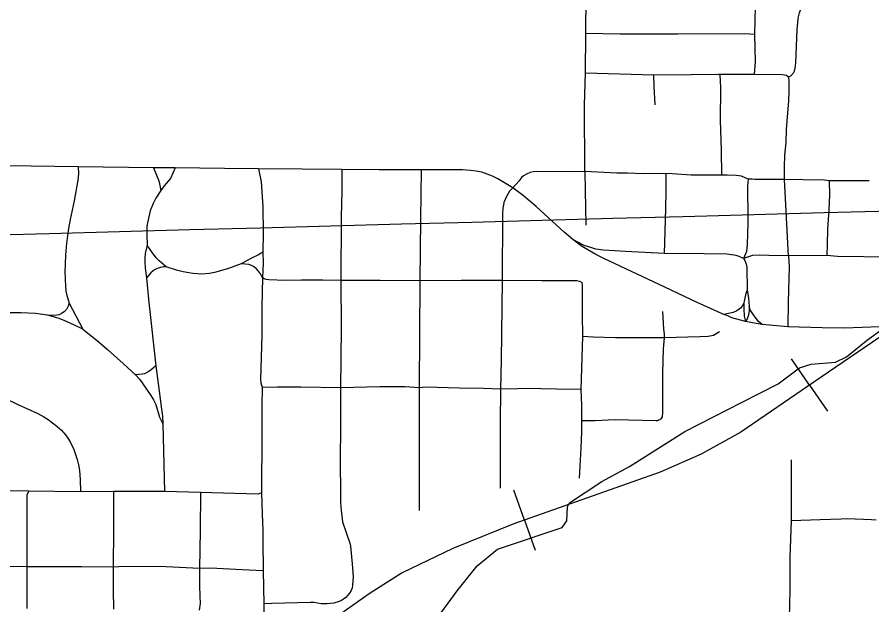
# Model space of a CAD drawing. Extents: x -19 to 366, y -4 to 359.
# Drawn here: x 153.368 to 154.041, y 191.281 to 191.744 of the extents above; entities that cross this region are included whole.
import ezdxf

# ---------------------------------------------------------------- set-up
doc = ezdxf.new("R2010")
doc.units = 0
for name, color, linetype in [('R_Striping', 7, 'Continuous'), ('R_Temp Easement', 7, 'Continuous'), ('R_Water Annot', 7, 'Continuous'), ('Sheet Fence', 7, 'Continuous')]:
    doc.layers.add(name, color=color, linetype=linetype)

msp = doc.modelspace()

# ---------------------------------------------------------------- linework, layer by layer
at = {"layer": 'R_Striping'}
for points in [[(153.97564, 191.69683), (153.97756, 191.69766), (153.97987, 191.70027), (153.98033, 191.7015), (153.98083, 191.70385), (153.98126, 191.70789), (153.98246, 191.73427), (153.98285, 191.73936), (153.98335, 191.74326), (153.98427, 191.74729), (153.98634, 191.75325), (153.9869, 191.75509), (153.98966, 191.76416), (153.99019, 191.76642), (153.99061, 191.76972), (153.99066, 191.77528), (153.99046, 191.7794), (153.98968, 191.79277)], [(153.81582, 191.73113), (153.81603, 191.76044)], [(153.94913, 191.73043), (153.94947, 191.75247), (153.94918, 191.75877), (153.94873, 191.76032), (153.94833, 191.76106)], [(153.81552, 191.69982), (153.81582, 191.73113)], [(153.94913, 191.73043), (153.9413, 191.73083), (153.88824, 191.73053), (153.87831, 191.73052), (153.84274, 191.73051), (153.81582, 191.73113)], [(153.9488, 191.6987), (153.94947, 191.70891), (153.94913, 191.73043)], [(153.81514, 191.62239), (153.81489, 191.67497), (153.81552, 191.69982)], [(153.86952, 191.69825), (153.81552, 191.69982)], [(153.9488, 191.6987), (153.94475, 191.69875), (153.92164, 191.6987)], [(153.92164, 191.6987), (153.92033, 191.69869), (153.89878, 191.69862), (153.86952, 191.69825)], [(153.87048, 191.67482), (153.86971, 191.68971), (153.86952, 191.69825)], [(153.9231, 191.61949), (153.92277, 191.63923), (153.92208, 191.66253), (153.92228, 191.68832), (153.92164, 191.6987)], [(153.97564, 191.69683), (153.97404, 191.69798), (153.97095, 191.69844), (153.9488, 191.6987)], [(153.97233, 191.61597), (153.97251, 191.62094), (153.97242, 191.62969), (153.97261, 191.63125), (153.97272, 191.63284), (153.97275, 191.63444), (153.97272, 191.63527), (153.97378, 191.6452), (153.97411, 191.65558), (153.97509, 191.66852), (153.97576, 191.67787), (153.97605, 191.68552), (153.97616, 191.69058), (153.97607, 191.69452), (153.97564, 191.69683)], [(153.41577, 191.62608), (153.34131, 191.62701)], [(153.41577, 191.62608), (153.41582, 191.62055), (153.41528, 191.61562), (153.41238, 191.5992), (153.40937, 191.58441), (153.40815, 191.57744), (153.40653, 191.56599), (153.40566, 191.55633), (153.4053, 191.54951), (153.40529, 191.54822), (153.40522, 191.54409), (153.40528, 191.53735), (153.40558, 191.53197), (153.40596, 191.52797), (153.40638, 191.52579), (153.40847, 191.51869)], [(153.47498, 191.62533), (153.41577, 191.62608)], [(153.47498, 191.62533), (153.47922, 191.61509), (153.47988, 191.61258), (153.48072, 191.60744)], [(153.49215, 191.62514), (153.47498, 191.62533)], [(153.49215, 191.62514), (153.48836, 191.61676), (153.48336, 191.61118), (153.48072, 191.60744)], [(153.53103, 191.62471), (153.49215, 191.62514)], [(153.55792, 191.62446), (153.53103, 191.62471)], [(153.55792, 191.62446), (153.55989, 191.61416), (153.56114, 191.59446), (153.56161, 191.57405), (153.56126, 191.55885)], [(153.59233, 191.62414), (153.55792, 191.62446)], [(153.62359, 191.62385), (153.59233, 191.62414)], [(153.62359, 191.62385), (153.62352, 191.60705), (153.62292, 191.58673), (153.62274, 191.53649)], [(153.65294, 191.6238), (153.62359, 191.62385)], [(153.68602, 191.62375), (153.65294, 191.6238)], [(153.68602, 191.62375), (153.68548, 191.58476), (153.68504, 191.53633)], [(153.71852, 191.62363), (153.68602, 191.62375)], [(153.75821, 191.60957), (153.75042, 191.61433), (153.74644, 191.61655), (153.74233, 191.61856), (153.73813, 191.62035), (153.73385, 191.62191), (153.72947, 191.62266), (153.72502, 191.62321), (153.71852, 191.62363)], [(153.76963, 191.62049), (153.76683, 191.61905), (153.76516, 191.61772), (153.76342, 191.61511), (153.75821, 191.60957)], [(153.81514, 191.62239), (153.80293, 191.62211), (153.77685, 191.62228), (153.77427, 191.62205), (153.77189, 191.62152), (153.76963, 191.62049)], [(153.81514, 191.62239), (153.81532, 191.60766), (153.81586, 191.58016)], [(153.84877, 191.62094), (153.84026, 191.62115), (153.81514, 191.62239)], [(153.8789, 191.62066), (153.86104, 191.62062), (153.84877, 191.62094)], [(153.8789, 191.62066), (153.879, 191.60686), (153.87872, 191.59321), (153.87763, 191.5578)], [(153.91041, 191.61937), (153.89888, 191.61938), (153.884, 191.62048), (153.8789, 191.62066)], [(153.9231, 191.61949), (153.91041, 191.61937)], [(153.94389, 191.61645), (153.93852, 191.61861), (153.93429, 191.61926), (153.92734, 191.61952), (153.9231, 191.61949)], [(153.94389, 191.61645), (153.94339, 191.61097), (153.94338, 191.60201), (153.9436, 191.59393), (153.94356, 191.58176), (153.94309, 191.56482), (153.94262, 191.55931), (153.94001, 191.55381)], [(153.97233, 191.61597), (153.94916, 191.61607), (153.94698, 191.61632), (153.94389, 191.61645)], [(153.97559, 191.55593), (153.97233, 191.61597)], [(154.00753, 191.6151), (154.00187, 191.61572), (153.99571, 191.61563), (153.98723, 191.61585), (153.97233, 191.61597)], [(154.00753, 191.6151), (154.00791, 191.60386), (154.00745, 191.59228), (154.00639, 191.57697), (154.00599, 191.5651), (154.0059, 191.55609)], [(154.03915, 191.61493), (154.00753, 191.6151)], [(153.48072, 191.60744), (153.47695, 191.60139), (153.47476, 191.59711), (153.47249, 191.59133), (153.47144, 191.58677)], [(153.75821, 191.60957), (153.75554, 191.60688), (153.75356, 191.60331), (153.75223, 191.60036), (153.75133, 191.59795), (153.75087, 191.59612), (153.75049, 191.59362), (153.75015, 191.58838), (153.74979, 191.53635)], [(153.80563, 191.56884), (153.79869, 191.57451), (153.7768, 191.59466), (153.77183, 191.59908), (153.76664, 191.60326), (153.75821, 191.60957)], [(153.47144, 191.58677), (153.47019, 191.58194), (153.46969, 191.57896), (153.4697, 191.57296), (153.47015, 191.56421)], [(153.47015, 191.56421), (153.46852, 191.55777), (153.46813, 191.5541), (153.46819, 191.55152), (153.46858, 191.54629), (153.46957, 191.53866)], [(153.48506, 191.54731), (153.47959, 191.5519), (153.47703, 191.55446), (153.4734, 191.5593), (153.47015, 191.56421)], [(153.81435, 191.56252), (153.8122, 191.56381), (153.80563, 191.56884)], [(153.84724, 191.55944), (153.82974, 191.56031), (153.82374, 191.56119), (153.82202, 191.56168), (153.81968, 191.56235), (153.81449, 191.56417), (153.81403, 191.56433), (153.80563, 191.56884)], [(153.56126, 191.55885), (153.55774, 191.55679), (153.55221, 191.55418), (153.54417, 191.5497)], [(153.56126, 191.55885), (153.56161, 191.5503), (153.56099, 191.5386)], [(153.92473, 191.5096), (153.90365, 191.51917), (153.88369, 191.52849), (153.88252, 191.52904), (153.8301, 191.55368), (153.82373, 191.55684), (153.81435, 191.56252)], [(153.87763, 191.5578), (153.84724, 191.55944)], [(153.90914, 191.55737), (153.87763, 191.5578)], [(153.94001, 191.55381), (153.93667, 191.55534), (153.93429, 191.55606), (153.93059, 191.55679), (153.92705, 191.55713), (153.90914, 191.55737)], [(153.97559, 191.55593), (153.96021, 191.55619), (153.95241, 191.55655), (153.94729, 191.55609), (153.94001, 191.55381)], [(153.94001, 191.55381), (153.94115, 191.55217), (153.94192, 191.55024), (153.94237, 191.54864), (153.94264, 191.54665), (153.94291, 191.52886)], [(153.97559, 191.55593), (153.976, 191.54716), (153.97529, 191.51937), (153.97499, 191.49998)], [(154.0059, 191.55609), (153.97559, 191.55593)], [(154.05561, 191.5548), (154.01429, 191.55534), (154.0059, 191.55609)], [(153.48506, 191.54731), (153.48323, 191.54732), (153.4817, 191.54706), (153.47865, 191.54612), (153.47638, 191.54507), (153.47488, 191.54405), (153.47303, 191.54246), (153.46957, 191.53866)], [(153.51272, 191.54157), (153.50974, 191.54164), (153.50632, 191.54193), (153.50287, 191.5424), (153.49835, 191.54324), (153.49321, 191.54457), (153.48506, 191.54731)], [(153.54417, 191.5497), (153.53412, 191.54585), (153.52614, 191.54345), (153.52316, 191.54277), (153.5191, 191.5421), (153.51603, 191.54175), (153.51272, 191.54157)], [(153.56099, 191.5386), (153.55937, 191.54181), (153.55789, 191.5439), (153.5561, 191.54586), (153.55399, 191.54745), (153.55226, 191.5484), (153.55023, 191.54905), (153.54728, 191.54947), (153.54417, 191.5497)], [(153.46957, 191.53866), (153.47143, 191.51923), (153.47685, 191.46933)], [(153.56099, 191.5386), (153.56053, 191.51574), (153.56049, 191.49328), (153.5595, 191.45852), (153.55969, 191.45593), (153.56073, 191.45224)], [(153.59169, 191.53666), (153.57891, 191.53648), (153.56591, 191.53695), (153.56392, 191.53714), (153.56239, 191.53773), (153.56099, 191.5386)], [(153.62274, 191.53649), (153.60864, 191.5368), (153.59169, 191.53666)], [(153.62274, 191.53649), (153.62285, 191.49903), (153.62241, 191.452)], [(153.65372, 191.53641), (153.62274, 191.53649)], [(153.68504, 191.53633), (153.65372, 191.53641)], [(153.68504, 191.53633), (153.68456, 191.45176)], [(153.71748, 191.53634), (153.68504, 191.53633)], [(153.74979, 191.53635), (153.71748, 191.53634)], [(153.74979, 191.53635), (153.7491, 191.47367), (153.7486, 191.45082)], [(153.78117, 191.53632), (153.74979, 191.53635)], [(153.81198, 191.53554), (153.8087, 191.53609), (153.79431, 191.5363), (153.78117, 191.53632)], [(153.81198, 191.53554), (153.81274, 191.53477), (153.813, 191.5332), (153.81289, 191.52349)], [(153.94291, 191.52886), (153.9419, 191.52635), (153.94078, 191.52013), (153.94029, 191.51851)], [(153.94291, 191.52886), (153.94366, 191.52604), (153.94419, 191.52267), (153.94471, 191.51632)], [(153.40847, 191.51869), (153.4079, 191.51623), (153.40639, 191.51366), (153.40472, 191.51184), (153.40256, 191.51035), (153.40078, 191.50952), (153.39871, 191.50906), (153.39564, 191.50899), (153.39153, 191.50926)], [(153.40847, 191.51869), (153.41945, 191.49823)], [(153.81289, 191.52349), (153.81286, 191.51012), (153.81318, 191.49224)], [(153.94029, 191.51851), (153.939, 191.51632), (153.93772, 191.51479), (153.93662, 191.51375), (153.9349, 191.51262), (153.93195, 191.51136), (153.92473, 191.5096)], [(153.94029, 191.51851), (153.94032, 191.51411), (153.94071, 191.50844), (153.94171, 191.50414)], [(153.39153, 191.50926), (153.38211, 191.51055), (153.37085, 191.51111), (153.34047, 191.51093)], [(153.87623, 191.51197), (153.87717, 191.49807), (153.87765, 191.49448), (153.87765, 191.4913)], [(153.94471, 191.51632), (153.94451, 191.51274), (153.94412, 191.50923), (153.94295, 191.50634), (153.94171, 191.50414)], [(153.95483, 191.50185), (153.95189, 191.50421), (153.94849, 191.50858), (153.94548, 191.51345), (153.94471, 191.51632)], [(153.41945, 191.49823), (153.4128, 191.50139), (153.40464, 191.50495), (153.39976, 191.50666), (153.39153, 191.50926)], [(153.94171, 191.50414), (153.93099, 191.50714), (153.92787, 191.50854), (153.92473, 191.5096)], [(153.95483, 191.50185), (153.9501, 191.50246), (153.94171, 191.50414)], [(153.41945, 191.49823), (153.43089, 191.48886), (153.43869, 191.48221), (153.45142, 191.47082), (153.46084, 191.46207)], [(153.97499, 191.49998), (153.95483, 191.50185)], [(154.0758, 191.49834), (154.04772, 191.5), (154.03355, 191.49948), (154.01966, 191.49891), (154.00208, 191.4992), (153.97499, 191.49998)], [(153.81318, 191.49224), (153.81201, 191.45054)], [(153.87765, 191.4913), (153.85508, 191.49134), (153.83929, 191.49119), (153.82175, 191.4917), (153.81318, 191.49224)], [(153.87765, 191.4913), (153.8767, 191.48267), (153.87626, 191.46334), (153.87618, 191.43113), (153.87614, 191.43012), (153.87589, 191.42915), (153.87546, 191.42825), (153.87485, 191.42745)], [(153.92111, 191.49597), (153.91644, 191.49313), (153.91225, 191.49237), (153.90565, 191.49195), (153.87765, 191.4913)], [(153.47685, 191.46933), (153.47307, 191.46593), (153.47081, 191.46442), (153.469, 191.4635), (153.46773, 191.46305), (153.46599, 191.46267), (153.46084, 191.46207)], [(153.47685, 191.46933), (153.47883, 191.45522), (153.48142, 191.4352), (153.48201, 191.42968), (153.48241, 191.4235)], [(153.46084, 191.46207), (153.46395, 191.45865), (153.46617, 191.45581), (153.47293, 191.44596), (153.47504, 191.44256), (153.47677, 191.43868), (153.47986, 191.42886), (153.48241, 191.4235)], [(153.56073, 191.45224), (153.56037, 191.43808), (153.56035, 191.41565), (153.5603, 191.3691)], [(153.5912, 191.45238), (153.57268, 191.4525), (153.56073, 191.45224)], [(153.62241, 191.452), (153.5912, 191.45238)], [(153.62241, 191.452), (153.62245, 191.41475), (153.62208, 191.40124), (153.62239, 191.36146), (153.62291, 191.35525), (153.62315, 191.35335), (153.62405, 191.3463), (153.62977, 191.32946), (153.63026, 191.32721), (153.63168, 191.3131), (153.63233, 191.30306), (153.6323, 191.30015)], [(153.65337, 191.45262), (153.62241, 191.452)], [(153.68456, 191.45176), (153.6734, 191.45268), (153.65337, 191.45262)], [(153.71632, 191.45158), (153.68982, 191.4523), (153.68456, 191.45176)], [(153.68456, 191.45176), (153.68457, 191.38178), (153.68456, 191.35527)], [(153.7486, 191.45082), (153.7353, 191.4513), (153.71632, 191.45158)], [(153.7486, 191.45082), (153.74838, 191.42438), (153.74842, 191.37292)], [(153.78031, 191.45108), (153.77535, 191.45123), (153.7486, 191.45082)], [(153.81201, 191.45054), (153.79261, 191.45072), (153.78031, 191.45108)], [(153.81201, 191.45054), (153.81232, 191.43801), (153.81239, 191.42594)], [(153.34063, 191.44834), (153.34892, 191.44694), (153.35166, 191.44627), (153.35408, 191.44545), (153.35777, 191.44385), (153.36744, 191.43904), (153.38396, 191.43155), (153.3886, 191.42911), (153.39191, 191.42695), (153.39886, 191.42169), (153.40244, 191.41852), (153.40359, 191.41726), (153.40445, 191.4163), (153.40637, 191.41387), (153.40813, 191.41131), (153.40965, 191.40868), (153.41213, 191.40322), (153.41488, 191.39543), (153.416, 191.39132), (153.41675, 191.38671), (153.41722, 191.37952), (153.41749, 191.36988)], [(153.48241, 191.4235), (153.48382, 191.37025)], [(153.81239, 191.42594), (153.81234, 191.41726), (153.81199, 191.40443), (153.8105, 191.3808)], [(153.87485, 191.42745), (153.87409, 191.42679), (153.8732, 191.42631), (153.87224, 191.42601), (153.87125, 191.42591), (153.83883, 191.42664), (153.82312, 191.42599), (153.81239, 191.42594)], [(153.97767, 191.39527), (153.97779, 191.3472)], [(153.37681, 191.37036), (153.33956, 191.3709)], [(153.37681, 191.37036), (153.37521, 191.36749), (153.37516, 191.34149)], [(153.41749, 191.36988), (153.37681, 191.37036)], [(153.44349, 191.37011), (153.41749, 191.36988)], [(153.45033, 191.37014), (153.44349, 191.37011)], [(153.44349, 191.37011), (153.44352, 191.34038)], [(153.48382, 191.37025), (153.45033, 191.37014)], [(153.51205, 191.36945), (153.48382, 191.37025)], [(153.51205, 191.36945), (153.51195, 191.33939)], [(153.52115, 191.36926), (153.51205, 191.36945)], [(153.5603, 191.3691), (153.55746, 191.36819), (153.52115, 191.36926)], [(153.5603, 191.3691), (153.56077, 191.35253)], [(153.56077, 191.35253), (153.56112, 191.33945)], [(154.04464, 191.3475), (154.04098, 191.34785), (154.02186, 191.34872), (154.01713, 191.34852), (154.00053, 191.3478), (153.97779, 191.3472)], [(153.97779, 191.3472), (153.97675, 191.31834), (153.97658, 191.29173), (153.97639, 191.2822), (153.97558, 191.24293), (153.97493, 191.225), (153.97488, 191.20988)], [(153.37516, 191.34149), (153.37511, 191.31076)], [(153.44352, 191.34038), (153.44335, 191.31047)], [(153.51195, 191.33939), (153.51142, 191.30953)], [(153.56112, 191.33945), (153.5613, 191.3316), (153.56136, 191.30757)], [(153.37511, 191.31076), (153.35692, 191.31096), (153.32781, 191.31091), (153.31208, 191.31104), (153.30638, 191.31078)], [(153.37511, 191.31076), (153.37526, 191.27806)], [(153.44335, 191.31047), (153.41833, 191.31073), (153.37511, 191.31076)], [(153.44335, 191.31047), (153.44325, 191.29245), (153.44355, 191.27759)], [(153.51142, 191.30953), (153.48493, 191.31072), (153.45918, 191.31096), (153.44782, 191.3108), (153.44335, 191.31047)], [(153.51142, 191.30953), (153.51138, 191.29606), (153.51153, 191.28761), (153.51194, 191.28185), (153.51108, 191.27676)], [(153.56136, 191.30757), (153.54506, 191.30857), (153.52004, 191.3097), (153.51142, 191.30953)], [(153.56136, 191.30757), (153.56196, 191.2818)], [(153.6323, 191.30015), (153.63204, 191.29631), (153.63167, 191.29436), (153.63076, 191.29216), (153.62948, 191.29007), (153.62799, 191.28813), (153.62655, 191.28664), (153.62488, 191.28534), (153.62311, 191.28428), (153.62127, 191.28343), (153.61732, 191.28225), (153.61203, 191.2817), (153.60732, 191.28174), (153.60139, 191.28281), (153.59893, 191.28275)], [(153.56196, 191.2818), (153.56182, 191.25982), (153.56149, 191.25658)], [(153.59893, 191.28275), (153.56845, 191.28186), (153.56196, 191.2818)]]:
    msp.add_lwpolyline(points, dxfattribs=at)
at = {"layer": 'R_Temp Easement'}
msp.add_lwpolyline([(153.69737, 191.26844), (153.71437, 191.29196), (153.73012, 191.31165), (153.74617, 191.32471), (153.79721, 191.34171), (153.8009, 191.3471), (153.80127, 191.35812), (153.80291, 191.36139), (153.82857, 191.37806), (153.85014, 191.38989), (153.89378, 191.41738), (153.93902, 191.44072), (153.96756, 191.45498), (153.98438, 191.46767), (153.99342, 191.47051), (154.01253, 191.47223), (154.02136, 191.47621), (154.03779, 191.48966), (154.05013, 191.49865)], dxfattribs=at)
at = {"layer": 'R_Water Annot'}
for p, q in [((153.99207, 191.45403), (153.9779, 191.47462)), ((153.99207, 191.45403), (154.00624, 191.43343)), ((153.76753, 191.34761), (153.75921, 191.37118)), ((153.76753, 191.34761), (153.77586, 191.32403))]:
    msp.add_line(p, q, dxfattribs=at)
for points in [[(154.43068, 191.68907), (154.40575, 191.67667), (154.32665, 191.64463), (154.21542, 191.59854), (154.18874, 191.58646), (154.16251, 191.57007), (153.99559, 191.45645), (153.938, 191.41682), (153.90683, 191.39968), (153.87444, 191.38534), (153.759, 191.34459), (153.71097, 191.3252), (153.67108, 191.30609), (153.64496, 191.28951), (153.61828, 191.27068), (153.59581, 191.25044), (153.57446, 191.22712), (153.5525, 191.19893), (153.53958, 191.1801), (153.52834, 191.15987), (153.51683, 191.13633)], [(154.43068, 191.68907), (154.40575, 191.67667), (154.32665, 191.64463), (154.21542, 191.59854), (154.18874, 191.58646), (154.16251, 191.57007), (153.99559, 191.45645), (153.938, 191.41682), (153.90683, 191.39968), (153.87444, 191.38534), (153.759, 191.34459), (153.71097, 191.3252), (153.67108, 191.30609), (153.64496, 191.28951)], [(153.64496, 191.28951), (153.61828, 191.27068)]]:
    msp.add_lwpolyline(points, dxfattribs=at)
at = {"layer": 'Sheet Fence'}
for points in [[(156.50946, 189.3937), (156.44759, 191.65634), (156.2114, 200.27623), (155.97446, 208.89626), (155.73678, 217.51643), (155.49836, 226.13674), (155.2592, 234.75719), (155.01929, 243.37778), (154.77865, 251.9985), (154.53727, 260.61937), (154.29515, 269.24038), (154.0523, 277.86152), (153.80871, 286.48281), (153.56438, 295.10424), (153.31933, 303.72581), (153.07354, 312.34752), (152.82702, 320.96938), (152.57978, 329.59137), (152.3318, 338.21351), (152.0831, 346.83579)], [(154.11585, 1.87092), (153.9063, 10.48743), (153.69602, 19.10409), (153.48501, 27.72087), (153.27327, 36.3378), (153.0608, 44.95486), (152.84759, 53.57206), (152.63366, 62.1894), (152.419, 70.80688), (152.20362, 79.42449), (151.98751, 88.04225), (151.77068, 96.66014), (151.55312, 105.27817), (151.33484, 113.89634), (151.11584, 122.51465), (150.89612, 131.13311), (150.67568, 139.7517), (150.45452, 148.37043), (150.23264, 156.98931), (150.01005, 165.60832), (149.78674, 174.22748), (149.56272, 182.84677), (149.33799, 191.46621), (149.11254, 200.0858), (148.88638, 208.70552), (148.65952, 217.32539), (148.43194, 225.9454), (148.20366, 234.56555), (147.97466, 243.18584), (147.74497, 251.80628), (147.51457, 260.42687), (147.28346, 269.04759), (147.05165, 277.66846), (146.81914, 286.28948), (146.58593, 294.91064), (146.35202, 303.53194), (146.11742, 312.15339), (145.88211, 320.77499), (145.64611, 329.39673), (145.40941, 338.01861), (145.17202, 346.64065)], [(0, 189.51617), (7.11214, 189.52059), (14.22427, 189.53386), (21.33637, 189.55597), (28.44845, 189.58693), (35.56048, 189.62672), (42.67245, 189.67537), (49.78436, 189.73285), (56.89619, 189.79918), (64.00793, 189.87436), (71.11958, 189.95838), (78.23111, 190.05124), (85.34253, 190.15294), (92.45381, 190.26349), (99.56495, 190.38288), (106.67593, 190.51112), (113.78675, 190.6482), (120.89739, 190.79412), (128.00785, 190.94888), (135.11811, 191.11248), (142.22816, 191.28493), (149.33799, 191.46621), (156.44759, 191.65634), (163.55694, 191.85531), (170.66605, 192.06312), (177.77489, 192.27977), (184.88345, 192.50526), (191.99173, 192.73959), (199.09971, 192.98276), (206.20739, 193.23477), (213.31474, 193.49561), (220.42177, 193.7653), (227.52845, 194.04382), (234.63479, 194.33118), (241.74076, 194.62738), (248.84635, 194.93241), (255.95157, 195.24628), (263.05638, 195.56898), (270.16079, 195.90052), (277.26478, 196.24089), (284.36834, 196.5901), (291.47147, 196.94814), (298.57414, 197.31501), (305.67635, 197.69072), (312.77809, 198.07525), (319.87934, 198.46862), (326.9801, 198.87082), (334.08035, 199.28185), (341.18009, 199.7017)]]:
    msp.add_spline(points, degree=3, dxfattribs=at)

doc.saveas('drawing.dxf')
